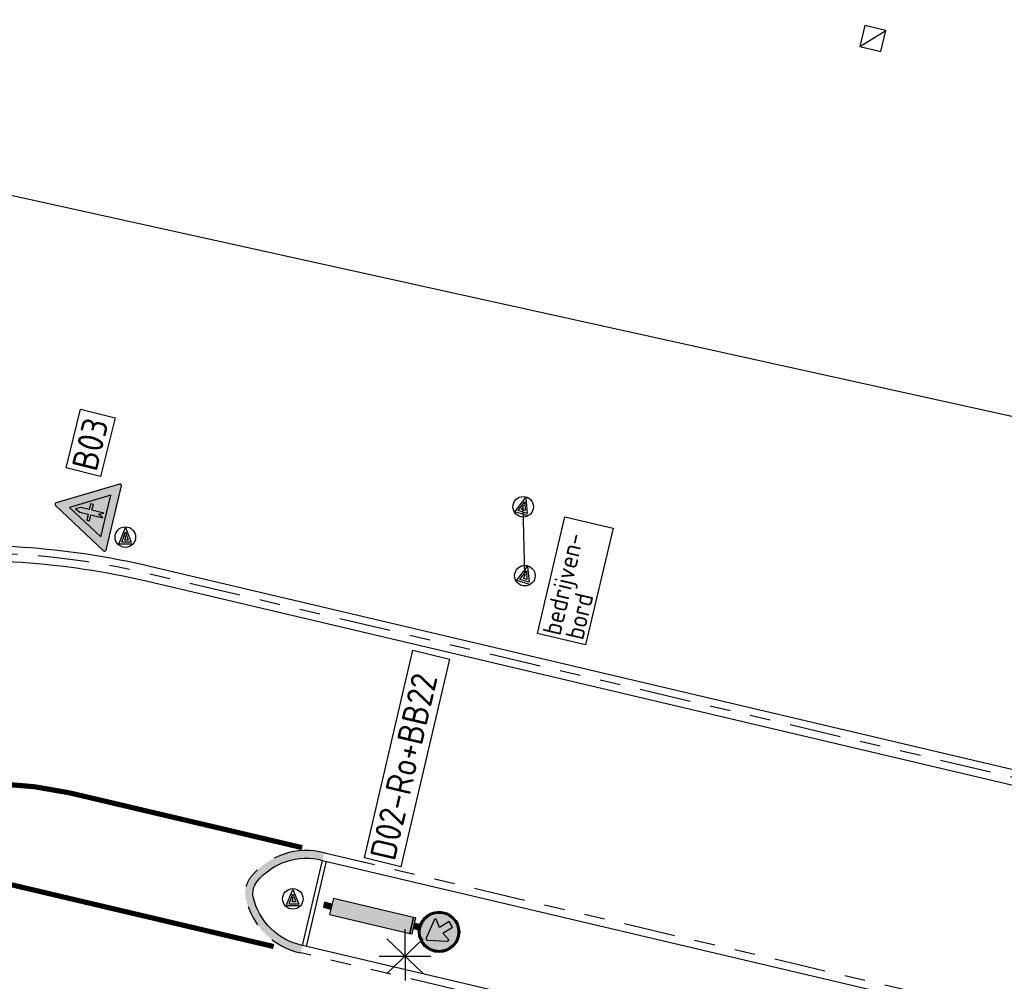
# Model space of a CAD drawing. Header units: metres. Extents: x 116958 to 118326, y 475500 to 477904.
# Tile 810 of 1001: x 117559 to 117578, y 476755 to 476773. Entities that reach past the tile are written whole.
import ezdxf

# ---------------------------------------------------------------- set-up
doc = ezdxf.new("R2010")
doc.units = ezdxf.units.M
doc.header["$LTSCALE"] = 0.2
doc.linetypes.add('VH-TROTTOIRBAND_130-150', pattern=[15, 5, -2, 2, -2, 2, -2])
doc.layers.get('0').update_dxf_attribs({"color": 6})
for name, color, linetype in [('B-WE-IE-MEUBILAIR_WEGMEUBILAIR_LICHTMAST-G', 252, 'Continuous'), ('B-WE-RI-HWA_KOLK_TROTTOIRKOLK-G', 252, 'Continuous'), ('N-WE-IE-MEUBILAIR_WEGMEUBILAIR_VERKEERSBORD-G', 7, 'Continuous'), ('N-WE-IE-MEUBILAIR_WEGMEUBILAIR_VERKEERSBORD-PAAL', 2, 'Continuous'), ('N-WE-VH-GOOT_TEGEL-150', 251, 'Continuous'), ('N-WE-VH-KANTOPSLUITING_ACHTERKANTBAND-G', 251, 'Continuous'), ('N-WE-VH-KANTOPSLUITING_OPSLUITBAND_80X200-G', 251, 'Continuous'), ('N-WE-VH-KANTOPSLUITING_TROTTOIRBAND_130 150-G', 251, 'VH-TROTTOIRBAND_130-150'), ('N-WE-VH-KANTOPSLUITING_TROTTOIRBAND_130 150-WIT', 251, 'VH-TROTTOIRBAND_130-150'), ('N-WE-VW-MARKERING_LANGS_STREEP_GETROKKEN_010-G', 1, 'Continuous'), ('to-xx-bibcontour', 7, 'Continuous'), ('to-xx-bibkleur', 7, 'Continuous'), ('X-XX-WERKGRENS-G', 4, 'WERKGRENS')]:
    doc.layers.add(name, color=color, linetype=linetype)
doc.styles.get("Standard").update_dxf_attribs({"font": 'isocp.shx'})
doc.linetypes.add('WERKGRENS', pattern='A,5,-2,[100,standaard.shx,S=1,R=0,X=0,Y=0],-2', length=9)

# ---------------------------------------------------------------- blocks, each defined once
blk = doc.blocks.new('Kvtrot')
blk.add_line((0, -420.0000000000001), (420, 0))
at = {"flags": 128}
blk.add_lwpolyline([(0, -420.0000000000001), (420, -420.0000000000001), (420, 0), (0, 0)], close=True, dxfattribs=at)
blk = doc.blocks.new('CELQ211865')
for p, q in [((-0.0009999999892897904, 0.5256166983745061), (0, -0.4743833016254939)), ((0.3540000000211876, -0.3358633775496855), (-0.3539999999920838, 0.3358633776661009)), ((0.3540000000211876, 0.3358633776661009), (-0.3539999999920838, -0.3358633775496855)), ((-0.5, 0), (0.5, 0))]:
    blk.add_line(p, q)
blk = doc.blocks.new('Vb')
blk.add_lwpolyline([(125, -138.0000000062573), (-126.9999999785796, -138.0000000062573), (0, 184.9999999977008), (114.000000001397, -99.99999997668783), (-70.99999999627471, -100.0000000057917), (0, 100.0000000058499), (55.99999998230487, -59.99999996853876), (-12.9999999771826, -59.99999996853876), (0, -19.99999996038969), (0.9999999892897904, 30.00000002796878)])
blk.add_circle((0, 2.91038304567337e-11), 200.0000000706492)
blk = doc.blocks.new('B04')
at = {"layer": 'to-xx-bibkleur'}
h = blk.add_hatch(color=10, dxfattribs=at)
h.paths.add_polyline_path([(0.4199229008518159, 0.2404406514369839), (-0.4181891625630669, 0.243443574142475), (-0.001733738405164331, -0.4838842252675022)], flags=16)
edge = h.paths.add_edge_path()
edge.add_line((-0.6666619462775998, 0.3582975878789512), (-0.02845648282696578, -0.7563104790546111))
edge.add_arc((-0.002656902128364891, -0.7415380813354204), 0.02972948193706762, -150.2052876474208, -30.20528764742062)
edge.add_line((0.02303615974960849, -0.7564949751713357), (0.6692123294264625, 0.3535112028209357))
edge.add_arc((0.6435192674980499, 0.368468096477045), 0.02972948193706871, -30.20528766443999, 89.79471235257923)
edge.add_line((0.643625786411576, 0.3981973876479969), (-0.6407558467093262, 0.4027992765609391))
edge.add_arc((-0.640862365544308, 0.3730699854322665), 0.02972948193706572, 89.79471235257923, 209.7947123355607)
h = blk.add_hatch(color=255, dxfattribs=at)
h.paths.add_polyline_path([(-0.001733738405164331, -0.4838842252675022), (0.4199229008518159, 0.2404406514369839), (-0.4181891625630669, 0.243443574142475)])
h.paths.add_polyline_path([(-0.04753492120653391, 0.1934957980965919), (8.460599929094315e-06, 0.09857386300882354), (0.04818422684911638, 0.1931764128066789), (0.04732870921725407, -0.04559751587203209), (0.1637153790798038, -0.0460145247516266), (0.1635187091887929, -0.1009048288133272), (0.0471320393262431, -0.1004878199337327), (0.04652783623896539, -0.2691201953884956), (-0.001530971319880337, -0.3627911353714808), (-0.04896361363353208, -0.2688015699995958), (-0.04844734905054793, -0.1001689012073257), (-0.1648342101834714, -0.09980921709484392), (-0.1646548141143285, -0.04491885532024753), (-0.04826795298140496, -0.04527853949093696)], flags=16)
blk.add_hatch(color=250, dxfattribs=at).paths.add_polyline_path([(-0.1648342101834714, -0.09980921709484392), (-0.04844734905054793, -0.1001689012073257), (-0.04896361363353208, -0.2688015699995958), (-0.001530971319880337, -0.3627911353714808), (0.04652783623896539, -0.2691201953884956), (0.0471320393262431, -0.1004878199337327), (0.1635187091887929, -0.1009048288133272), (0.1637153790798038, -0.0460145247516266), (0.04732870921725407, -0.04559751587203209), (0.04818422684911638, 0.1931764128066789), (8.460599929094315e-06, 0.09857386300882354), (-0.04753492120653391, 0.1934957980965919), (-0.04826795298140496, -0.04527853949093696), (-0.1646548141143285, -0.04491885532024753)])
at = {"layer": 'to-xx-bibkleur', "color": 10, "flags": 128}
blk.add_lwpolyline([(-0.6666619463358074, 0.358297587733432), (-0.02845648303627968, -0.7563104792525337, 0.5773502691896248), (0.02303615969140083, -0.7564949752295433), (0.6692123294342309, 0.3535112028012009, 0.5773502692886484), (0.643625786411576, 0.3981973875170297), (-0.6407558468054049, 0.4027992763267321, 0.5773502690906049)], format="xyb", close=True, dxfattribs=at)
blk.add_lwpolyline([(0.4199229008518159, 0.2404406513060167), (-0.4181891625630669, 0.243443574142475), (-0.001733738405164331, -0.4838842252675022)], close=True, dxfattribs=at)
at = {"layer": 'to-xx-bibkleur', "color": 250}
blk.add_lwpolyline([(-0.001639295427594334, -0.363002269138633), (0.04652783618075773, -0.2691201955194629), (0.0471320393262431, -0.1004878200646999), (0.1635187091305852, -0.1009048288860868), (0.1637153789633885, -0.04601452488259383), (0.04732870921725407, -0.04559751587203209), (0.04818422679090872, 0.1931764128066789), (0.04818422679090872, 0.1931764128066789), (8.460599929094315e-06, 0.09857386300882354), (-0.04753492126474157, 0.1934957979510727), (-0.04753492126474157, 0.1934957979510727), (-0.04826795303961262, -0.04527853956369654), (-0.1646548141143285, -0.04491885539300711), (-0.1648342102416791, -0.09980921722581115), (-0.04844734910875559, -0.1001689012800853), (-0.04896361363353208, -0.2688015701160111), (-0.001424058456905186, -0.3630029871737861)], dxfattribs=at)
blk = doc.blocks.new('D02ro_BB22')
at = {"layer": 'to-xx-bibkleur'}
h = blk.add_hatch(color=150, dxfattribs=at)
h.dxf.hatch_style = 1
h.paths.add_polyline_path([(0.2000096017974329, 1.149910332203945, 1), (-0.1999903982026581, 1.149910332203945, 1)])
h.paths.add_polyline_path([(-0.1899903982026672, 1.149910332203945, -1), (0.190009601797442, 1.149910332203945, -1)], flags=16)
h.paths.add_polyline_path([(-0.1833237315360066, 1.149910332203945, -1), (0.1833429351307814, 1.149910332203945, -1)], flags=0)
h.paths.add_polyline_path([(-0.01866428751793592, 1.005610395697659), (-0.01866428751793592, 1.132804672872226, 0.2226689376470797), (-0.04935049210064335, 1.182804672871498), (-0.03917649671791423, 1.140043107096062), (-0.03944257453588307, 1.137033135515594), (-0.04085942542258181, 1.134731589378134), (-0.04227627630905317, 1.132430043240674), (-0.04714544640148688, 1.132253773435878), (-0.1342483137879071, 1.19698322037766), (-0.1369922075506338, 1.200259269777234), (-0.1374345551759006, 1.202118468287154), (-0.1369922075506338, 1.203977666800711), (-0.1342483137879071, 1.207253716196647), (-0.04714544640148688, 1.271983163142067), (-0.04227627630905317, 1.271806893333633), (-0.04085942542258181, 1.269505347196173), (-0.03944257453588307, 1.267203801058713), (-0.03917649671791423, 1.264193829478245), (-0.04935049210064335, 1.221432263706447, -0.2812638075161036), (0.0006495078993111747, 1.186690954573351, -0.2812638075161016), (0.0506495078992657, 1.221432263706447), (0.04047551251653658, 1.264193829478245), (0.04074159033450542, 1.267203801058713), (0.04215844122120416, 1.269505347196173), (0.04357529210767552, 1.271806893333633), (0.04844446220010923, 1.271983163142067), (0.1355473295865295, 1.207253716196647), (0.1382912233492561, 1.203977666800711), (0.138733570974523, 1.202118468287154), (0.1382912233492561, 1.200259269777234), (0.1355473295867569, 1.19698322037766), (0.04844446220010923, 1.132253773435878), (0.04357529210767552, 1.132430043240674), (0.04215844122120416, 1.134731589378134), (0.04074159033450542, 1.137033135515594), (0.04047551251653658, 1.140043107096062), (0.0506495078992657, 1.182804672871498, 0.2226689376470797), (0.01996330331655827, 1.132804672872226), (0.01996330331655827, 1.005610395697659)], flags=0)
h = blk.add_hatch(color=255, dxfattribs=at)
h.paths.add_polyline_path([(-0.1121730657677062, 1.093688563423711), (-0.1121644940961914, 1.088958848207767), (-0.1121559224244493, 1.084229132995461), (-0.1053869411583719, 1.077484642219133), (-0.1013304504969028, 1.076140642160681), (0.08656803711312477, 1.042697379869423), (0.09467612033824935, 1.042712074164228), (0.1006814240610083, 1.045728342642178), (0.1036969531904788, 1.051734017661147), (0.103710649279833, 1.05984210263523), (0.070244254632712, 1.247736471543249), (0.06889975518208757, 1.251792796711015), (0.0621544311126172, 1.25856094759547), (0.05742471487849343, 1.258568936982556), (0.05269499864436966, 1.258576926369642), (0.002576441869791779, 1.188391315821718), (-0.07455331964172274, 1.26553544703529), (-0.1191472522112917, 1.220936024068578), (-0.0419936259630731, 1.143815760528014)], flags=0)
edge = h.paths.add_edge_path(flags=16)
edge.add_arc((9.601797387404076e-06, 1.149999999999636), 0.1831505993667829, 0, 360)
edge = h.paths.add_edge_path()
edge.add_arc((9.601797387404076e-06, 1.149999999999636), 0.1902285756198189, 0, 360)
h = blk.add_hatch(color=150, dxfattribs=at)
h.dxf.hatch_style = 1
h.paths.add_polyline_path([(-0.1831409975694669, 1.149999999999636, 1), (0.1831602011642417, 1.149999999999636, 1)])
h.paths.add_polyline_path([(0.103710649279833, 1.05984210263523), (0.1036969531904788, 1.051734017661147), (0.1006814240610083, 1.045728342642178), (0.09467612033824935, 1.042712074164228), (0.08656803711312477, 1.042697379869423), (-0.1013304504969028, 1.076140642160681), (-0.1053869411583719, 1.077484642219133), (-0.1121559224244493, 1.084229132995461), (-0.1121644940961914, 1.088958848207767), (-0.1121730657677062, 1.093688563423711), (-0.0419936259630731, 1.143815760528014), (-0.1191472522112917, 1.220936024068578), (-0.07455331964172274, 1.26553544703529), (0.002576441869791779, 1.188391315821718), (0.05269499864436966, 1.258576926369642), (0.05742471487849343, 1.258568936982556), (0.0621544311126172, 1.25856094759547), (0.06889975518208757, 1.251792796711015), (0.070244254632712, 1.247736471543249)], flags=16)
for color, points in [(250, [(-0.0800109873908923, 0.874999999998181), (0.07998901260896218, 0.874999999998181), (0.07998901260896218, 0.8999999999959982), (-0.0800109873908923, 0.8999999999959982)]), (50, [(-0.0800109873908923, 0.07500000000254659), (0.07998901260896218, 0.07500000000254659), (0.07998901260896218, 0.874999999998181), (-0.0800109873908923, 0.874999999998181)]), (253, [(-0.02501098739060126, 0.8999999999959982), (0.02503019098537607, 0.8999999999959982), (0.02503019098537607, 0.9499999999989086), (-0.02501098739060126, 0.9499999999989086)]), (253, [(-0.02501098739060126, 1.818989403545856e-12), (0.02498901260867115, 1.818989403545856e-12), (0.02498901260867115, 0.07500000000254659), (-0.02501098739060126, 0.07500000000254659)])]:
    blk.add_hatch(color=color, dxfattribs=at).paths.add_polyline_path(points)
at = {"layer": 'to-xx-bibcontour', "color": 7}
for points in [[(-0.1121730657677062, 1.093688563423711), (-0.1121644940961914, 1.088958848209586), (-0.1121559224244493, 1.084229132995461), (-0.1053869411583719, 1.077484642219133), (-0.1013304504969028, 1.076140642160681), (0.08656803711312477, 1.042697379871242), (0.09467612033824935, 1.042712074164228), (0.1006814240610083, 1.045728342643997), (0.1036969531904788, 1.051734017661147), (0.103710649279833, 1.059842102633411), (0.070244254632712, 1.247736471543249), (0.06889975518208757, 1.251792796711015), (0.0621544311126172, 1.25856094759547), (0.05742471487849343, 1.258568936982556), (0.05269499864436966, 1.258576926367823), (0.002576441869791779, 1.188391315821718), (-0.07455331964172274, 1.26553544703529), (-0.1191472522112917, 1.220936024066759), (-0.0419936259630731, 1.143815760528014)], [(-0.0800109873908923, 0.874999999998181), (0.07998901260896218, 0.874999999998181), (0.07998901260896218, 0.8999999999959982), (-0.0800109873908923, 0.8999999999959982)], [(-0.0800109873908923, 0.07500000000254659), (0.07998901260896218, 0.07500000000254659), (0.07998901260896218, 0.874999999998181), (-0.0800109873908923, 0.874999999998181)], [(-0.02501098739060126, 0.8999999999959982), (0.02503019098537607, 0.8999999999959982), (0.02503019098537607, 0.9499999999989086), (-0.02501098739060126, 0.9499999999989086)], [(-0.02501098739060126, 1.818989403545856e-12), (0.02498901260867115, 1.818989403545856e-12), (0.02498901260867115, 0.07500000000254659), (-0.02501098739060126, 0.07500000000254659)]]:
    blk.add_lwpolyline(points, close=True, dxfattribs=at)
for radius in [0.2, 0.1902285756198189, 0.1831505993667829]:
    blk.add_circle((9.601797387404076e-06, 1.149999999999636), radius, dxfattribs=at)
at = {"layer": 'to-xx-bibkleur', "color": 255}
blk.add_lwpolyline([(-0.1121730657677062, 1.093688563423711), (-0.1121644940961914, 1.088958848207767), (-0.1121559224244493, 1.084229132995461), (-0.1053869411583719, 1.077484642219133), (-0.1013304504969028, 1.076140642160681), (0.08656803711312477, 1.042697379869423), (0.09467612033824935, 1.042712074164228), (0.1006814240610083, 1.045728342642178), (0.1036969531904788, 1.051734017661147), (0.103710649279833, 1.05984210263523), (0.070244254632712, 1.247736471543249), (0.06889975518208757, 1.251792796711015), (0.0621544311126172, 1.25856094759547), (0.05742471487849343, 1.258568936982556), (0.05269499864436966, 1.258576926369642), (0.002576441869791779, 1.188391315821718), (-0.07455331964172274, 1.26553544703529), (-0.1191472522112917, 1.220936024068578), (-0.0419936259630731, 1.143815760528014)], close=True, dxfattribs=at)
at = {"layer": 'to-xx-bibkleur', "color": 250}
for points in [[(-0.0800109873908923, 0.874999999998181), (0.07998901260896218, 0.874999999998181), (0.07998901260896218, 0.8999999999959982), (-0.0800109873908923, 0.8999999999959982)], [(-0.0800109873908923, 0.07500000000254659), (0.07998901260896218, 0.07500000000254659), (0.07998901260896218, 0.874999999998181), (-0.0800109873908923, 0.874999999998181)], [(-0.02501098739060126, 0.8999999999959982), (0.02503019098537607, 0.8999999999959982), (0.02503019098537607, 0.9499999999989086), (-0.02501098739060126, 0.9499999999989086)], [(-0.02501098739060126, 1.818989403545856e-12), (0.02498901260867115, 1.818989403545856e-12), (0.02498901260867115, 0.07500000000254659), (-0.02501098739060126, 0.07500000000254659)]]:
    blk.add_lwpolyline(points, close=True, dxfattribs=at)
at = {"layer": 'to-xx-bibkleur', "color": 150}
blk.add_circle((9.601797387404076e-06, 1.149999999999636), 0.2, dxfattribs=at)
at = {"layer": 'to-xx-bibkleur', "color": 255}
for radius in [0.1902285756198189, 0.1831505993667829]:
    blk.add_circle((9.601797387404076e-06, 1.149999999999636), radius, dxfattribs=at)

msp = doc.modelspace()

# ---------------------------------------------------------------- hatches: boundary and pattern name
at = {"layer": 'N-WE-VH-KANTOPSLUITING_TROTTOIRBAND_130 150-WIT'}
h = msp.add_hatch(color=252, dxfattribs=at)
h.dxf.hatch_style = 1
edge = h.paths.add_edge_path()
edge.add_arc((117563.8502697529, 476756.3192647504), 0.5000000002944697, 141.0029488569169, 192.4756763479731)
edge.add_arc((117564.7139510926, 476756.5103536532), 1.384567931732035, 192.4756763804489, 258.22122378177)
edge.add_line((117564.4313144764, 476755.1549404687), (117564.4637791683, 476755.3013987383))
edge.add_arc((117564.7139510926, 476756.5103536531), 1.234567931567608, 192.4756763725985, 258.3086619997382, ccw=False)
edge.add_arc((117563.8502697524, 476756.3192647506), 0.3499999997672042, 141.0029488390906, 192.4756763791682, ccw=False)
edge.add_arc((117564.5377557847, 476755.7626081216), 1.234592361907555, 75.17125267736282, 141.0029488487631, ccw=False)
edge.add_line((117564.8537260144, 476756.9560825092), (117564.8900737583, 476757.1016256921))
edge.add_arc((117564.5377557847, 476755.7626081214), 1.384592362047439, 75.25864103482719, 141.0029488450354)

# ---------------------------------------------------------------- linework, layer by layer
at = {"layer": 'N-WE-IE-MEUBILAIR_WEGMEUBILAIR_VERKEERSBORD-G'}
for points in [[(117559.8649721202, 476764.5905797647), (117560.1476908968, 476765.7313026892), (117560.8216841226, 476765.5637455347), (117560.538965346, 476764.4230226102)], [(117569.0331824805, 476761.3659661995), (117569.5685255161, 476763.6393723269), (117570.5071241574, 476763.4183505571), (117569.9717811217, 476761.1449444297)], [(117565.6684479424, 476757.0063311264), (117566.6125243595, 476761.0438956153), (117567.3216890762, 476760.8690926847), (117566.3776126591, 476756.8315281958)]]:
    msp.add_lwpolyline(points, close=True, dxfattribs=at)
at = {"layer": 'N-WE-IE-MEUBILAIR_WEGMEUBILAIR_VERKEERSBORD-PAAL', "flags": 128}
msp.add_lwpolyline([(117568.7922085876, 476762.4980441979), (117568.7594668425, 476763.8384650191)], dxfattribs=at)
at = {"layer": 'N-WE-VH-GOOT_TEGEL-150', "flags": 128}
msp.add_lwpolyline([(117584.0589665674, 476757.0503251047), (117561.4250703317, 476762.384272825, 0.08271645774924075), (117556.5568332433, 476762.7079116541), (117556.5434679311, 476762.8600472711)], format="xyb", dxfattribs=at)
at = {"layer": 'N-WE-VH-KANTOPSLUITING_ACHTERKANTBAND-G', "flags": 128}
msp.add_lwpolyline([(117556.5417604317, 476762.8601673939), (117556.5269831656, 476763.0094377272, -0.08271645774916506), (117561.4945720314, 476762.6791940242), (117582.7463294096, 476757.6709638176)], format="xyb", dxfattribs=at)
msp.add_lwpolyline([(117592.3358695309, 476748.733019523), (117564.4637791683, 476755.3013987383, -0.2954209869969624), (117563.5085340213, 476756.243655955, -0.228446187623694), (117563.5782573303, 476756.539512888, -0.2954148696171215), (117564.8537260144, 476756.9560825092), (117591.3308078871, 476750.7164422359, -0.05799157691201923), (117594.5589944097, 476749.5479571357, -0.8339727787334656), (117594.2298323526, 476748.4142857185, -0.0323671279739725)], format="xyb", close=True, dxfattribs=at)
msp.add_lwpolyline([(117564.5435882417, 476755.2825907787), (117564.933534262, 476756.9372747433)], dxfattribs=at)
at = {"layer": 'N-WE-VH-KANTOPSLUITING_OPSLUITBAND_80X200-G', "flags": 128}
msp.add_lwpolyline([(117564.4657212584, 476755.3009410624), (117564.8556672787, 476756.9556250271)], dxfattribs=at)
at = {"layer": 'N-WE-VH-KANTOPSLUITING_TROTTOIRBAND_130 150-G', "flags": 128}
msp.add_lwpolyline([(117583.6852599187, 476757.2955846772), (117561.4601652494, 476762.5331934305, 0.08271645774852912), (117556.5417604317, 476762.8601673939)], format="xyb", dxfattribs=at)
for points in [[(117564.8900737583, 476757.101625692), (117591.3652146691, 476750.8624428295)], [(117590.906458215, 476748.9157678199), (117564.4313144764, 476755.1549404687)]]:
    msp.add_lwpolyline(points, dxfattribs=at)
at = {"layer": 'N-WE-VH-KANTOPSLUITING_TROTTOIRBAND_130 150-WIT', "flags": 128}
msp.add_lwpolyline([(117564.8900737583, 476757.101625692, 0.2950003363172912), (117563.4616805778, 476756.6339049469, 0.2284461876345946), (117563.3620758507, 476756.2112521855, 0.2950062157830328), (117564.4313144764, 476755.1549404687)], format="xyb", dxfattribs=at)
at = {"layer": 'N-WE-VW-MARKERING_LANGS_STREEP_GETROKKEN_010-G'}
msp.add_line((117560.0335283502, 476758.2461285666), (117564.4582735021, 476757.2033845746), dxfattribs=at)
at = {"layer": 'N-WE-VW-MARKERING_LANGS_STREEP_GETROKKEN_010-G', "const_width": 0.1, "flags": 128}
msp.add_lwpolyline([(117563.9036803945, 476755.2792948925), (117556.0250914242, 476757.1359783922, -0.6561648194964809), (117555.873352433, 476758.0620819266, -0.1353993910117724), (117559.9367555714, 476758.2682724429), (117564.4582735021, 476757.2033845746)], format="xyb", dxfattribs=at)
at = {"layer": 'X-XX-WERKGRENS-G', "flags": 128}
msp.add_lwpolyline([(117645.9663853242, 476862.6075378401), (117634.9745486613, 476865.2150530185), (117637.5486606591, 476876.0617230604), (117633.0906850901, 476878.0393465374), (117638.2837226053, 476901.0069957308, 0.007003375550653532), (117641.2261087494, 476914.9239075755), (117644.7726395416, 476932.9417067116, -0.009476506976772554), (117648.7747945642, 476951.4190745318), (117682.1397411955, 477092.4828077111), (117684.9394133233, 477091.8206182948), (117690.0154545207, 477113.1889300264), (117687.1950195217, 477113.8560303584), (117696.0764735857, 477151.4059500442), (117682.5689991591, 477154.5080338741), (117677.8712615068, 477156.5226705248), (117675.9191665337, 477151.9543160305), (117677.6024203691, 477151.2043040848), (117617.8745380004, 476891.2011208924, -0.1410305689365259), (117612.0508035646, 476885.1731991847), (117608.886315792, 476872.1622390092), (117616.6332975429, 476870.3500790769), (117594.4549859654, 476775.5814604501), (117591.6664422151, 476762.6257627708), (117557.2310340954, 476770.2356881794), (117535.94188564, 476756.7617960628), (117522.8248401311, 476758.0760174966), (117522.1217078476, 476749.7349617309), (117520.2999635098, 476747.1781605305), (117535.0378122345, 476744.547204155), (117534.9655089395, 476740.5123134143), (117573.0864720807, 476730.7334708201), (117571.946992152, 476714.5351021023), (117565.2153265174, 476668.074058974), (117554.4462307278, 476619.4050457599), (117549.0035994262, 476617.3362805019), (117546.9553010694, 476605.9113707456), (117551.0276644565, 476605.1812629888), (117550.380600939, 476598.0517402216), (117540.2436333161, 476553.0570354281), (117535.4456874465, 476554.0017690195), (117533.470884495, 476545.0516023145), (117547.5759357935, 476541.9394036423), (117533.4563802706, 476476.2125877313), (117526.6969748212, 476477.7436075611), (117522.5571394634, 476461.9108656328), (117516.7798465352, 476459.4834598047), (117507.8791049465, 476463.5151795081), (117505.8928758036, 476459.2390218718), (117469.6512052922, 476476.1070027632), (117445.5149083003, 476423.4184528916), (117445.9686146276, 476417.9860758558), (117435.0416169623, 476418.6794182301), (117428.1380578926, 476420.7704567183), (117425.4000889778, 476412.3339292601), (117423.6912071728, 476405.1972463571), (117410.8006123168, 476410.4298471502), (117409.7070606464, 476407.7657130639), (117426.749049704, 476399.8799811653), (117460.9424356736, 476387.0668797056), (117495.1022321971, 476379.2248895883), (117493.4727883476, 476372.2662860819), (117476.761843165, 476376.2170340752), (117474.3709403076, 476365.4705310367), (117490.8262021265, 476361.7614986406), (117489.0109569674, 476354.2259851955), (117492.1710390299, 476353.5189217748), (117480.280091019, 476305.318991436), (117481.5589948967, 476284.029003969), (117447.9268214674, 476135.0217256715), (117473.0638683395, 476129.3480865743), (117488.546304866, 476194.3320012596), (117500.5926364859, 476245.9149132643), (117521.6917862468, 476335.9555150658), (117536.0754364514, 476396.456346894), (117539.3398866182, 476409.1950783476), (117544.6292058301, 476407.966342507), (117544.7607202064, 476408.532470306), (117545.6389330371, 476412.3231961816), (117546.28499697, 476414.5381513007), (117547.0023001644, 476416.7585462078), (117547.7829371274, 476418.9574739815), (117548.6262666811, 476421.1331285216), (117549.5348781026, 476423.2915190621), (117550.4139506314, 476425.2695229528), (117552.6462150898, 476424.7383644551), (117556.7355973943, 476433.5626445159), (117554.559948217, 476434.5708923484), (117556.9660287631, 476439.646796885), (117557.923204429, 476441.8323553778), (117558.8280049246, 476444.0327246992), (117559.8925056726, 476446.7980407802), (117553.6169875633, 476449.0042313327), (117553.6126269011, 476449.0121732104, 0.02146643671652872), (117555.4021496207, 476455.1953863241), (117565.9672208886, 476498.5949225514), (117570.3963963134, 476517.6724418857), (117575.0561976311, 476516.7801054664), (117577.8273741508, 476530.8024524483), (117583.1172820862, 476555.018105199), (117595.7306508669, 476619.0793042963), (117602.417611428, 476639.6564392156), (117617.478818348, 476703.9645293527), (117625.499705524, 476736.6997373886), (117655.2406492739, 476731.488232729), (117659.4024322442, 476732.9563932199), (117666.8310924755, 476731.1227301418), (117669.316722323, 476741.7619809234), (117666.4014105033, 476742.3994970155, -0.4262244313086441), (117663.3903965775, 476747.3931863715), (117663.4368417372, 476747.5946109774), (117644.3122776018, 476752.0044169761, -0.1598781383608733), (117642.1776537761, 476753.2947197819), (117640.4151905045, 476755.3451024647, 0.1599712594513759), (117634.8614877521, 476758.7007377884), (117632.8983128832, 476759.152662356), (117633.5518281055, 476762.080685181), (117631.4577843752, 476762.5627358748), (117637.1731693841, 476786.5812269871), (117628.1519514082, 476788.6055680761), (117645.9663853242, 476862.6075378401)], format="xyb", dxfattribs=at)

# ---------------------------------------------------------------- block references
at = {"layer": 'B-WE-IE-MEUBILAIR_WEGMEUBILAIR_LICHTMAST-G'}
msp.add_blockref('CELQ211865', (117566.4589800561, 476755.0919374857), dxfattribs=at)
at = {"layer": 'B-WE-RI-HWA_KOLK_TROTTOIRKOLK-G', "xscale": 0.001, "yscale": 0.001, "zscale": 0.001, "rotation": 346.7193280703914}
msp.add_blockref('Kvtrot', (117575.4027907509, 476773.1946655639), dxfattribs=at)
at = {"layer": 'N-WE-IE-MEUBILAIR_WEGMEUBILAIR_VERKEERSBORD-G', "rotation": 256.7395130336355}
msp.add_blockref('B04', (117560.4035589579, 476763.7098437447), dxfattribs=at)
at = {"layer": 'N-WE-IE-MEUBILAIR_WEGMEUBILAIR_VERKEERSBORD-G', "xscale": 1.999999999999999, "yscale": 1.999999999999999, "zscale": 1.999999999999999, "rotation": 256.7493564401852}
msp.add_blockref('D02ro_BB22', (117564.8832629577, 476756.0915709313), dxfattribs=at)
at = {"layer": 'N-WE-IE-MEUBILAIR_WEGMEUBILAIR_VERKEERSBORD-PAAL', "xscale": 0.001, "yscale": 0.001, "zscale": 0.001, "rotation": 343.2345675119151}
for p in [(117568.7575458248, 476763.8338217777), (117568.7902875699, 476762.4934009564)]:
    msp.add_blockref('Vb', p, dxfattribs=at)
at = {"layer": 'N-WE-IE-MEUBILAIR_WEGMEUBILAIR_VERKEERSBORD-PAAL', "xscale": 0.001, "yscale": 0.001, "zscale": 0.001}
for p in [(117561.0194154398, 476763.2431011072), (117564.2772370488, 476756.2065607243)]:
    msp.add_blockref('Vb', p, dxfattribs=at)

# ---------------------------------------------------------------- texts
at = {"layer": 'N-WE-IE-MEUBILAIR_WEGMEUBILAIR_VERKEERSBORD-G'}
for s, height, rotation, p in [('B03', 0.4999999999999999, 76.03908174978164, (117560.4579836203, 476764.5009199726)), ('bedrijven-', 0.36, 76.74935644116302, (117569.4790252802, 476761.3115036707)), ('bord', 0.36, 76.74935644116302, (117569.9206857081, 476761.2252710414)), ('D02-Ro+BB22', 0.5, 76.83936023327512, (117566.2578077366, 476756.9260958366))]:
    msp.add_text(s, height=height, rotation=rotation, dxfattribs=at).set_placement(p)

doc.saveas('drawing.dxf')
